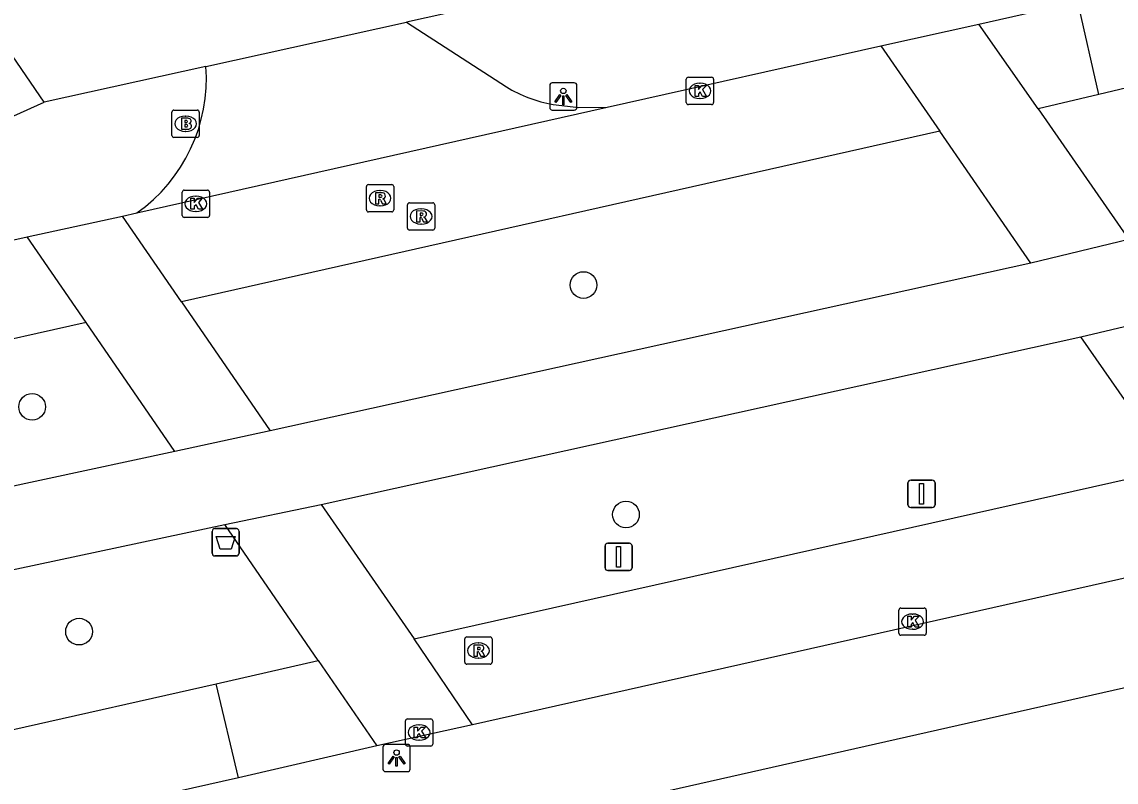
# Model space of a CAD drawing. Extents: x 155275 to 156263, y 382654 to 383635.
# Drawn here: x 155842.67 to 155882.78, y 383183.7 to 383211.56 of the extents above; entities that cross this region are included whole.
import ezdxf

# ---------------------------------------------------------------- set-up
doc = ezdxf.new("R2010")
doc.units = 0
for name, color, linetype in [('IMGEO_Afvalbak', 7, 'Continuous'), ('IMGEO_Boom', 7, 'Continuous'), ('IMGEO_Brandkraan', 7, 'Continuous'), ('IMGEO_Fietspad_gesloten', 7, 'Continuous'), ('IMGEO_Kolk', 7, 'Continuous'), ('IMGEO_Lichtpunt', 7, 'Continuous'), ('IMGEO_Rijbaan_lokaal_gesloten', 7, 'Continuous'), ('IMGEO_Rijbaan_lokaal_open', 7, 'Continuous'), ('IMGEO_Rioolput', 7, 'Continuous'), ('IMGEO_Verkeersbordpaal', 7, 'Continuous'), ('IMGEO_Voetpad_open', 7, 'Continuous')]:
    doc.layers.add(name, color=color, linetype=linetype)

msp = doc.modelspace()

# ---------------------------------------------------------------- linework, layer by layer
at = {"layer": 'IMGEO_Afvalbak'}
for p, q in [((155849.64, 383192.087), (155849.64, 383192.887)), ((155849.64, 383192.887), (155849.64, 383192.087)), ((155849.74, 383192.987), (155850.53, 383192.987)), ((155850.53, 383192.987), (155849.74, 383192.987)), ((155850.63, 383192.887), (155850.63, 383192.087)), ((155850.63, 383192.087), (155850.63, 383192.887)), ((155850.53, 383191.987), (155849.74, 383191.987)), ((155849.74, 383191.987), (155850.53, 383191.987))]:
    msp.add_line(p, q, dxfattribs=at)
msp.add_lwpolyline([(155849.783, 383192.701), (155850.487, 383192.701), (155850.338, 383192.231), (155849.932, 383192.231), (155849.783, 383192.701)], dxfattribs=at)
for centre, start, end in [((155849.74, 383192.887), 90, 180), ((155849.74, 383192.887), 90, 180), ((155850.53, 383192.887), 0, 90), ((155850.53, 383192.887), 360, 90), ((155849.74, 383192.087), 180, 270), ((155849.74, 383192.087), 180, 270), ((155850.53, 383192.087), 270, 0), ((155850.53, 383192.087), 270, 0)]:
    msp.add_arc(centre, 0.1, start, end, dxfattribs=at)
at = {"layer": 'IMGEO_Boom'}
for centre in [(155863.257, 383201.916), (155843.039, 383197.451), (155864.814, 383193.502), (155844.761, 383189.21)]:
    msp.add_circle(centre, 0.489, dxfattribs=at)
at = {"layer": 'IMGEO_Brandkraan'}
for p, q in [((155848.167, 383207.402), (155848.167, 383208.254)), ((155848.242, 383208.328), (155849.094, 383208.328)), ((155848.655, 383208.108), (155848.68, 383208.108)), ((155849.168, 383208.254), (155849.168, 383207.402)), ((155849.094, 383207.328), (155848.242, 383207.328)), ((155848.678, 383207.548), (155848.653, 383207.548))]:
    msp.add_line(p, q, dxfattribs=at)
for points in [[(155848.167, 383207.402), (155848.167, 383208.254)], [(155848.242, 383208.328), (155849.094, 383208.328)], [(155848.515, 383208.028), (155848.515, 383207.628), (155848.728, 383207.628)], [(155848.746, 383208.028), (155848.515, 383208.028)], [(155849.168, 383208.254), (155849.168, 383207.402)], [(155848.694, 383207.947), (155848.64, 383207.947), (155848.64, 383207.871)], [(155848.64, 383207.871), (155848.693, 383207.871)], [(155848.702, 383207.795), (155848.64, 383207.795), (155848.64, 383207.714)], [(155848.64, 383207.714), (155848.702, 383207.714)], [(155849.094, 383207.328), (155848.242, 383207.328)]]:
    msp.add_lwpolyline(points, dxfattribs=at)
for centre, radius, start, end in [((155848.244, 383208.252), 0.0765, 91.552, 178.448), ((155848.244, 383208.252), 0.0765, 91.552, 178.448), ((155848.75, 383207.883), 0.145, 59.4692, 91.5367), ((155848.775, 383207.93), 0.0922, 285.5137, 58.1501), ((155849.092, 383208.252), 0.0765, 1.552, 88.448), ((155849.092, 383208.252), 0.0765, 1.552, 88.448), ((155848.695, 383207.909), 0.0379, 267.8285, 90.9355), ((155848.703, 383207.754), 0.0404, 269.8759, 90.5077), ((155848.734, 383207.879), 0.251, 268.6676, 293.5347), ((155848.78, 383207.738), 0.105, 301.3115, 78.989), ((155848.244, 383207.404), 0.0765, 181.552, 268.448), ((155848.244, 383207.404), 0.0765, 181.552, 268.448), ((155849.092, 383207.404), 0.0765, 271.552, 358.448), ((155849.092, 383207.404), 0.0765, 271.552, 358.448)]:
    msp.add_arc(centre, radius, start, end, dxfattribs=at)
for centre, major_axis, ratio, start_param, end_param in [((155848.654, 383207.828), (-0.387, 0.002), 0.722429, 4.712389, 7.853982), ((155848.679, 383207.828), (-0.39, 0.002), 0.717154, 1.570796, 4.712389)]:
    msp.add_ellipse(centre, major_axis=major_axis, ratio=ratio, start_param=start_param, end_param=end_param, dxfattribs=at)
at = {"layer": 'IMGEO_Fietspad_gesloten'}
for points in [[(155883.25, 383203.59), (155879.663, 383202.712)], [(155879.663, 383202.712), (155851.768, 383196.574)], [(155881.496, 383200.022), (155885.113, 383200.876)], [(155853.636, 383193.872), (155881.496, 383200.022)], [(155851.768, 383196.574), (155848.276, 383195.813)], [(155848.276, 383195.813), (155824.371, 383190.683), (155810.141, 383187.373)], [(155850.109, 383193.138), (155853.636, 383193.872)], [(155811.916, 383184.748), (155817.791, 383186.119), (155833.92, 383189.687), (155850.109, 383193.138)]]:
    msp.add_lwpolyline(points, dxfattribs=at)
at = {"layer": 'IMGEO_Kolk'}
for p, q in [((155867.026, 383208.606), (155867.026, 383209.458)), ((155867.101, 383209.532), (155867.953, 383209.532)), ((155867.514, 383209.312), (155867.539, 383209.312)), ((155868.027, 383209.458), (155868.027, 383208.606)), ((155867.953, 383208.532), (155867.101, 383208.532)), ((155867.537, 383208.752), (155867.512, 383208.752)), ((155848.543, 383204.468), (155848.543, 383205.32)), ((155848.618, 383205.394), (155849.47, 383205.394)), ((155849.544, 383205.32), (155849.544, 383204.468)), ((155849.031, 383205.174), (155849.056, 383205.174)), ((155849.47, 383204.394), (155848.618, 383204.394)), ((155849.054, 383204.614), (155849.029, 383204.614)), ((155874.821, 383189.151), (155874.821, 383190.003)), ((155874.896, 383190.077), (155875.748, 383190.077)), ((155875.822, 383190.003), (155875.822, 383189.151)), ((155875.309, 383189.857), (155875.334, 383189.857)), ((155875.332, 383189.297), (155875.307, 383189.297)), ((155875.748, 383189.077), (155874.896, 383189.077)), ((155856.728, 383185.088), (155856.728, 383185.94)), ((155856.803, 383186.014), (155857.655, 383186.014)), ((155857.729, 383185.94), (155857.729, 383185.088)), ((155857.216, 383185.794), (155857.241, 383185.794)), ((155857.239, 383185.234), (155857.214, 383185.234)), ((155857.655, 383185.014), (155856.803, 383185.014))]:
    msp.add_line(p, q, dxfattribs=at)
for points in [[(155867.026, 383208.606), (155867.026, 383209.458)], [(155867.101, 383209.532), (155867.953, 383209.532)], [(155867.347, 383209.232), (155867.47, 383209.232), (155867.47, 383209.081), (155867.6, 383209.232), (155867.764, 383209.232), (155867.618, 383209.081), (155867.771, 383208.832), (155867.619, 383208.832), (155867.534, 383208.996), (155867.47, 383208.929), (155867.47, 383208.832), (155867.347, 383208.832), (155867.347, 383209.232)], [(155868.027, 383209.458), (155868.027, 383208.606)], [(155867.953, 383208.532), (155867.101, 383208.532)], [(155848.543, 383204.468), (155848.543, 383205.32)], [(155848.618, 383205.394), (155849.47, 383205.394)], [(155849.544, 383205.32), (155849.544, 383204.468)], [(155848.864, 383205.094), (155848.987, 383205.094), (155848.987, 383204.943), (155849.117, 383205.094), (155849.281, 383205.094), (155849.135, 383204.943), (155849.288, 383204.694), (155849.136, 383204.694), (155849.051, 383204.858), (155848.987, 383204.791), (155848.987, 383204.694), (155848.864, 383204.694), (155848.864, 383205.094)], [(155849.47, 383204.394), (155848.618, 383204.394)], [(155874.821, 383189.151), (155874.821, 383190.003)], [(155874.896, 383190.077), (155875.748, 383190.077)], [(155875.822, 383190.003), (155875.822, 383189.151)], [(155875.142, 383189.777), (155875.265, 383189.777), (155875.265, 383189.626), (155875.395, 383189.777), (155875.559, 383189.777), (155875.413, 383189.626), (155875.566, 383189.377), (155875.414, 383189.377), (155875.329, 383189.541), (155875.265, 383189.474), (155875.265, 383189.377), (155875.142, 383189.377), (155875.142, 383189.777)], [(155875.748, 383189.077), (155874.896, 383189.077)], [(155856.728, 383185.088), (155856.728, 383185.94)], [(155856.803, 383186.014), (155857.655, 383186.014)], [(155857.729, 383185.94), (155857.729, 383185.088)], [(155857.049, 383185.714), (155857.172, 383185.714), (155857.172, 383185.563), (155857.302, 383185.714), (155857.466, 383185.714), (155857.32, 383185.563), (155857.473, 383185.314), (155857.321, 383185.314), (155857.236, 383185.478), (155857.172, 383185.411), (155857.172, 383185.314), (155857.049, 383185.314), (155857.049, 383185.714)], [(155857.655, 383185.014), (155856.803, 383185.014)]]:
    msp.add_lwpolyline(points, dxfattribs=at)
for centre, start, end in [((155867.103, 383209.456), 91.552, 178.448), ((155867.103, 383209.456), 91.552, 178.448), ((155867.951, 383209.456), 1.552, 88.448), ((155867.951, 383209.456), 1.552, 88.448), ((155867.103, 383208.608), 181.552, 268.448), ((155867.103, 383208.608), 181.552, 268.448), ((155867.951, 383208.608), 271.552, 358.448), ((155867.951, 383208.608), 271.552, 358.448), ((155848.62, 383205.318), 91.552, 178.448), ((155848.62, 383205.318), 91.552, 178.448), ((155849.468, 383205.318), 1.552, 88.448), ((155849.468, 383205.318), 1.552, 88.448), ((155848.62, 383204.47), 181.552, 268.448), ((155848.62, 383204.47), 181.552, 268.448), ((155849.468, 383204.47), 271.552, 358.448), ((155849.468, 383204.47), 271.552, 358.448), ((155874.898, 383190.001), 91.552, 178.448), ((155874.898, 383190.001), 91.552, 178.448), ((155875.746, 383190.001), 1.552, 88.448), ((155875.746, 383190.001), 1.552, 88.448), ((155874.898, 383189.153), 181.552, 268.448), ((155874.898, 383189.153), 181.552, 268.448), ((155875.746, 383189.153), 271.552, 358.448), ((155875.746, 383189.153), 271.552, 358.448), ((155856.805, 383185.938), 91.552, 178.448), ((155856.805, 383185.938), 91.552, 178.448), ((155857.653, 383185.938), 1.552, 88.448), ((155857.653, 383185.938), 1.552, 88.448), ((155856.805, 383185.09), 181.552, 268.448), ((155856.805, 383185.09), 181.552, 268.448), ((155857.653, 383185.09), 271.552, 358.448), ((155857.653, 383185.09), 271.552, 358.448)]:
    msp.add_arc(centre, 0.0765, start, end, dxfattribs=at)
for centre, major_axis, ratio, start_param, end_param in [((155867.513, 383209.032), (-0.387, 0.002), 0.722429, 4.712389, 7.853982), ((155867.538, 383209.032), (-0.39, 0.002), 0.717154, 1.570796, 4.712389), ((155849.03, 383204.894), (-0.387, 0.002), 0.722429, 4.712389, 7.853982), ((155849.055, 383204.894), (-0.39, 0.002), 0.717154, 1.570796, 4.712389), ((155875.308, 383189.577), (-0.387, 0.002), 0.722429, 4.712389, 7.853982), ((155875.333, 383189.577), (-0.39, 0.002), 0.717154, 1.570796, 4.712389), ((155857.215, 383185.514), (-0.387, 0.002), 0.722429, 4.712389, 7.853982), ((155857.24, 383185.514), (-0.39, 0.002), 0.717154, 1.570796, 4.712389)]:
    msp.add_ellipse(centre, major_axis=major_axis, ratio=ratio, start_param=start_param, end_param=end_param, dxfattribs=at)
at = {"layer": 'IMGEO_Lichtpunt'}
for p, q in [((155862.017, 383209.232), (155862.017, 383208.425)), ((155862.017, 383209.232), (155862.017, 383208.425)), ((155862.919, 383209.327), (155862.111, 383209.327)), ((155862.919, 383209.327), (155862.111, 383209.327)), ((155863.013, 383208.425), (155863.013, 383209.232)), ((155863.013, 383208.425), (155863.013, 383209.232)), ((155862.111, 383208.331), (155862.919, 383208.331)), ((155862.111, 383208.331), (155862.919, 383208.331)), ((155855.905, 383184.981), (155855.905, 383184.174)), ((155855.905, 383184.981), (155855.905, 383184.174)), ((155856.807, 383185.076), (155855.999, 383185.076)), ((155856.807, 383185.076), (155855.999, 383185.076)), ((155856.901, 383184.174), (155856.901, 383184.981)), ((155856.901, 383184.174), (155856.901, 383184.981)), ((155855.999, 383184.08), (155856.807, 383184.08)), ((155855.999, 383184.08), (155856.807, 383184.08))]:
    msp.add_line(p, q, dxfattribs=at)
for points in [[(155862.391, 383208.896), (155862.43, 383208.868), (155862.242, 383208.606), (155862.204, 383208.633), (155862.391, 383208.896)], [(155862.493, 383208.848), (155862.54, 383208.848), (155862.54, 383208.526), (155862.493, 383208.526), (155862.493, 383208.848)], [(155862.603, 383208.868), (155862.641, 383208.895), (155862.828, 383208.633), (155862.789, 383208.605), (155862.603, 383208.868)], [(155856.279, 383184.645), (155856.318, 383184.617), (155856.13, 383184.355), (155856.092, 383184.382), (155856.279, 383184.645)], [(155856.381, 383184.597), (155856.428, 383184.597), (155856.428, 383184.275), (155856.381, 383184.275), (155856.381, 383184.597)], [(155856.491, 383184.617), (155856.529, 383184.644), (155856.716, 383184.382), (155856.677, 383184.354), (155856.491, 383184.617)]]:
    msp.add_lwpolyline(points, dxfattribs=at)
for centre in [(155862.516, 383209.03), (155856.404, 383184.779)]:
    msp.add_circle(centre, 0.0994, dxfattribs=at)
for centre, start, end in [((155862.111, 383209.232), 90, 180), ((155862.111, 383209.232), 90, 180), ((155862.919, 383209.232), 0, 90), ((155862.919, 383209.232), 0, 90), ((155862.111, 383208.425), 180, 270), ((155862.111, 383208.425), 180, 270), ((155862.919, 383208.425), 270, 0), ((155862.919, 383208.425), 270, 360), ((155855.999, 383184.981), 90, 180), ((155855.999, 383184.981), 90, 180), ((155856.807, 383184.981), 0, 90), ((155856.807, 383184.981), 0, 90), ((155855.999, 383184.174), 180, 270), ((155855.999, 383184.174), 180, 270), ((155856.807, 383184.174), 270, 0), ((155856.807, 383184.174), 270, 360)]:
    msp.add_arc(centre, 0.0946, start, end, dxfattribs=at)
at = {"layer": 'IMGEO_Rijbaan_lokaal_gesloten'}
for points in [[(155892.92, 383211.705), (155889.933, 383210.829), (155886.355, 383209.9), (155882.149, 383208.903)], [(155819.804, 383180.555), (155849.792, 383187.297)], [(155850.604, 383183.856), (155820.572, 383177.109)]]:
    msp.add_lwpolyline(points, dxfattribs=at)
at = {"layer": 'IMGEO_Rijbaan_lokaal_open'}
for points in [[(155843.488, 383208.615), (155827.482, 383232.012), (155821.26, 383241.107), (155811.353, 383255.588), (155807.738, 383260.872), (155793.514, 383251.129), (155783.237, 383244.091), (155772.43, 383236.689), (155786.907, 383215.526), (155798.734, 383198.236)], [(155871.364, 383214.781), (155856.764, 383211.552)], [(155877.747, 383211.48), (155881.387, 383212.292)], [(155882.149, 383208.903), (155881.387, 383212.292)], [(155849.412, 383209.926), (155856.764, 383211.552)], [(155856.764, 383211.552), (155860.431, 383209.177)], [(155879.931, 383208.38), (155877.747, 383211.48)], [(155864.125, 383208.431), (155874.164, 383210.687)], [(155874.164, 383210.687), (155876.316, 383207.56)], [(155849.412, 383209.926), (155843.488, 383208.615)], [(155882.149, 383208.903), (155879.931, 383208.38)], [(155846.877, 383204.556), (155864.125, 383208.431)], [(155862.14, 383208.529), (155863.087, 383208.417), (155864.125, 383208.431)], [(155876.316, 383207.56), (155848.515, 383201.302)], [(155846.351, 383204.438), (155846.877, 383204.556)], [(155848.515, 383201.302), (155846.351, 383204.438)], [(155839.534, 383202.939), (155842.86, 383203.687)], [(155845.025, 383200.548), (155842.86, 383203.687)], [(155845.025, 383200.548), (155840.331, 383199.496)], [(155857.049, 383188.945), (155884.86, 383195.178)], [(155887.012, 383192.045), (155859.186, 383185.789)], [(155859.186, 383185.789), (155857.049, 383188.945)], [(155849.792, 383187.297), (155853.53, 383188.156)], [(155853.53, 383188.156), (155855.685, 383185.019)], [(155850.604, 383183.856), (155849.792, 383187.297)], [(155855.685, 383185.019), (155850.604, 383183.856)]]:
    msp.add_lwpolyline(points, dxfattribs=at)
for centre, radius, start, end in [((155843.41, 383209.476), 6.019, 305.1728, 4.2863), ((155863.066, 383213.55), 5.105, 238.9232, 259.5464)]:
    msp.add_arc(centre, radius, start, end, dxfattribs=at)
at = {"layer": 'IMGEO_Rioolput'}
for p, q in [((155855.371, 383205.597), (155856.223, 383205.597)), ((155855.296, 383204.671), (155855.296, 383205.523)), ((155855.784, 383205.377), (155855.809, 383205.377)), ((155856.297, 383205.523), (155856.297, 383204.671)), ((155855.807, 383204.817), (155855.782, 383204.817)), ((155856.801, 383204.005), (155856.801, 383204.857)), ((155856.876, 383204.931), (155857.728, 383204.931)), ((155857.802, 383204.857), (155857.802, 383204.005)), ((155856.223, 383204.597), (155855.371, 383204.597)), ((155857.289, 383204.711), (155857.314, 383204.711)), ((155857.312, 383204.151), (155857.287, 383204.151)), ((155857.728, 383203.931), (155856.876, 383203.931)), ((155858.904, 383188.089), (155858.904, 383188.941)), ((155858.979, 383189.015), (155859.831, 383189.015)), ((155859.392, 383188.795), (155859.417, 383188.795)), ((155859.905, 383188.941), (155859.905, 383188.089)), ((155859.831, 383188.015), (155858.979, 383188.015)), ((155859.415, 383188.235), (155859.39, 383188.235))]:
    msp.add_line(p, q, dxfattribs=at)
for points in [[(155855.371, 383205.597), (155856.223, 383205.597)], [(155855.296, 383204.671), (155855.296, 383205.523)], [(155855.885, 383205.295), (155855.633, 383205.297), (155855.633, 383204.897)], [(155855.811, 383205.216), (155855.757, 383205.216), (155855.757, 383205.135)], [(155856.297, 383205.523), (155856.297, 383204.671)], [(155855.633, 383204.897), (155855.757, 383204.897), (155855.757, 383205.059), (155855.768, 383205.059)], [(155855.757, 383205.135), (155855.809, 383205.135)], [(155855.815, 383205.03), (155855.886, 383204.897), (155856.026, 383204.897), (155855.961, 383205.023)], [(155856.801, 383204.005), (155856.801, 383204.857)], [(155856.876, 383204.931), (155857.728, 383204.931)], [(155857.802, 383204.857), (155857.802, 383204.005)], [(155856.223, 383204.597), (155855.371, 383204.597)], [(155857.39, 383204.629), (155857.138, 383204.631), (155857.138, 383204.231)], [(155857.138, 383204.231), (155857.262, 383204.231), (155857.262, 383204.393), (155857.273, 383204.393)], [(155857.316, 383204.55), (155857.262, 383204.55), (155857.262, 383204.469)], [(155857.262, 383204.469), (155857.314, 383204.469)], [(155857.32, 383204.364), (155857.391, 383204.231), (155857.531, 383204.231), (155857.466, 383204.357)], [(155857.728, 383203.931), (155856.876, 383203.931)], [(155858.904, 383188.089), (155858.904, 383188.941)], [(155858.979, 383189.015), (155859.831, 383189.015)], [(155859.905, 383188.941), (155859.905, 383188.089)], [(155859.493, 383188.713), (155859.241, 383188.715), (155859.241, 383188.315)], [(155859.241, 383188.315), (155859.365, 383188.315), (155859.365, 383188.477), (155859.376, 383188.477)], [(155859.419, 383188.634), (155859.365, 383188.634), (155859.365, 383188.553)], [(155859.365, 383188.553), (155859.417, 383188.553)], [(155859.423, 383188.448), (155859.494, 383188.315), (155859.634, 383188.315), (155859.569, 383188.441)], [(155859.831, 383188.015), (155858.979, 383188.015)]]:
    msp.add_lwpolyline(points, dxfattribs=at)
for centre, radius, start, end in [((155855.373, 383205.521), 0.0765, 91.552, 178.448), ((155855.373, 383205.521), 0.0765, 91.552, 178.448), ((155856.221, 383205.521), 0.0765, 1.552, 88.448), ((155856.221, 383205.521), 0.0765, 1.552, 88.448), ((155855.817, 383205.12), 0.0964, 77.0061, 93.1865), ((155855.831, 383205.177), 0.0378, 276.6634, 79.6772), ((155855.884, 383205.185), 0.109, 350.3612, 89.416), ((155855.767, 383205.006), 0.0533, 26.0293, 88.6989), ((155855.793, 383205.324), 0.19, 274.7715, 282.9687), ((155855.882, 383205.185), 0.112, 277.5842, 350.9817), ((155855.866, 383204.97), 0.108, 29.5134, 73.7905), ((155856.878, 383204.855), 0.0765, 91.552, 178.448), ((155856.878, 383204.855), 0.0765, 91.552, 178.448), ((155857.726, 383204.855), 0.0765, 1.552, 88.448), ((155857.726, 383204.855), 0.0765, 1.552, 88.448), ((155855.373, 383204.673), 0.0765, 181.552, 268.448), ((155855.373, 383204.673), 0.0765, 181.552, 268.448), ((155856.221, 383204.673), 0.0765, 271.552, 358.448), ((155856.221, 383204.673), 0.0765, 271.552, 358.448), ((155857.272, 383204.34), 0.0533, 26.0293, 88.6989), ((155857.298, 383204.658), 0.19, 274.7715, 282.9687), ((155857.322, 383204.454), 0.0964, 77.0061, 93.1865), ((155857.336, 383204.511), 0.0378, 276.6634, 79.6772), ((155857.389, 383204.519), 0.109, 350.3612, 89.416), ((155857.387, 383204.519), 0.112, 277.5842, 350.9817), ((155857.371, 383204.304), 0.108, 29.5134, 73.7905), ((155856.878, 383204.007), 0.0765, 181.552, 268.448), ((155856.878, 383204.007), 0.0765, 181.552, 268.448), ((155857.726, 383204.007), 0.0765, 271.552, 358.448), ((155857.726, 383204.007), 0.0765, 271.552, 358.448), ((155858.981, 383188.939), 0.0765, 91.552, 178.448), ((155858.981, 383188.939), 0.0765, 91.552, 178.448), ((155859.829, 383188.939), 0.0765, 1.552, 88.448), ((155859.829, 383188.939), 0.0765, 1.552, 88.448), ((155859.375, 383188.424), 0.0533, 26.0293, 88.6989), ((155859.401, 383188.742), 0.19, 274.7715, 282.9687), ((155859.425, 383188.538), 0.0964, 77.0061, 93.1865), ((155859.439, 383188.595), 0.0378, 276.6634, 79.6772), ((155859.492, 383188.603), 0.109, 350.3612, 89.416), ((155859.49, 383188.603), 0.112, 277.5842, 350.9817), ((155859.474, 383188.388), 0.108, 29.5134, 73.7905), ((155858.981, 383188.091), 0.0765, 181.552, 268.448), ((155858.981, 383188.091), 0.0765, 181.552, 268.448), ((155859.829, 383188.091), 0.0765, 271.552, 358.448), ((155859.829, 383188.091), 0.0765, 271.552, 358.448)]:
    msp.add_arc(centre, radius, start, end, dxfattribs=at)
for centre, major_axis, ratio, start_param, end_param in [((155855.783, 383205.097), (-0.387, 0.002), 0.722429, 4.712389, 7.853982), ((155855.808, 383205.097), (-0.39, 0.002), 0.717154, 1.570796, 4.712389), ((155857.288, 383204.431), (-0.387, 0.002), 0.722429, 4.712389, 7.853982), ((155857.313, 383204.431), (-0.39, 0.002), 0.717154, 1.570796, 4.712389), ((155859.391, 383188.515), (-0.387, 0.002), 0.722429, 4.712389, 7.853982), ((155859.416, 383188.515), (-0.39, 0.002), 0.717154, 1.570796, 4.712389)]:
    msp.add_ellipse(centre, major_axis=major_axis, ratio=ratio, start_param=start_param, end_param=end_param, dxfattribs=at)
at = {"layer": 'IMGEO_Verkeersbordpaal'}
for p, q in [((155875.154, 383193.862), (155875.154, 383194.662)), ((155875.154, 383194.662), (155875.154, 383193.862)), ((155875.254, 383194.762), (155876.044, 383194.762)), ((155876.044, 383194.762), (155875.254, 383194.762)), ((155876.144, 383194.662), (155876.144, 383193.862)), ((155876.144, 383193.862), (155876.144, 383194.662)), ((155876.044, 383193.762), (155875.254, 383193.762)), ((155875.254, 383193.762), (155876.044, 383193.762)), ((155864.147, 383192.451), (155864.937, 383192.451)), ((155864.937, 383192.451), (155864.147, 383192.451)), ((155864.047, 383191.551), (155864.047, 383192.351)), ((155864.047, 383192.351), (155864.047, 383191.551)), ((155865.037, 383192.351), (155865.037, 383191.551)), ((155865.037, 383191.551), (155865.037, 383192.351)), ((155864.937, 383191.451), (155864.147, 383191.451)), ((155864.147, 383191.451), (155864.937, 383191.451))]:
    msp.add_line(p, q, dxfattribs=at)
for points in [[(155875.574, 383194.637), (155875.724, 383194.637), (155875.724, 383193.887), (155875.574, 383193.887), (155875.574, 383194.637)], [(155864.467, 383192.326), (155864.617, 383192.326), (155864.617, 383191.576), (155864.467, 383191.576), (155864.467, 383192.326)]]:
    msp.add_lwpolyline(points, dxfattribs=at)
for centre, start, end in [((155875.254, 383194.662), 90, 180), ((155875.254, 383194.662), 90, 180), ((155876.044, 383194.662), 0, 90), ((155876.044, 383194.662), 360, 90), ((155875.254, 383193.862), 180, 270), ((155875.254, 383193.862), 180, 270), ((155876.044, 383193.862), 270, 0), ((155876.044, 383193.862), 270, 0), ((155864.147, 383192.351), 90, 180), ((155864.147, 383192.351), 90, 180), ((155864.937, 383192.351), 0, 90), ((155864.937, 383192.351), 360, 90), ((155864.147, 383191.551), 180, 270), ((155864.147, 383191.551), 180, 270), ((155864.937, 383191.551), 270, 0), ((155864.937, 383191.551), 270, 0)]:
    msp.add_arc(centre, 0.1, start, end, dxfattribs=at)
at = {"layer": 'IMGEO_Voetpad_open'}
for points in [[(155874.164, 383210.687), (155877.747, 383211.48)], [(155840.374, 383207.229), (155843.488, 383208.615)], [(155879.931, 383208.38), (155883.25, 383203.59)], [(155879.663, 383202.712), (155876.316, 383207.56)], [(155842.86, 383203.687), (155846.351, 383204.438)], [(155848.515, 383201.302), (155851.768, 383196.574)], [(155848.276, 383195.813), (155845.025, 383200.548)], [(155884.86, 383195.178), (155881.496, 383200.022)], [(155853.636, 383193.872), (155857.049, 383188.945)], [(155853.53, 383188.156), (155850.109, 383193.138)], [(155860.322, 383182.022), (155885.329, 383187.66)], [(155859.186, 383185.789), (155855.685, 383185.019)]]:
    msp.add_lwpolyline(points, dxfattribs=at)

doc.saveas('drawing.dxf')
